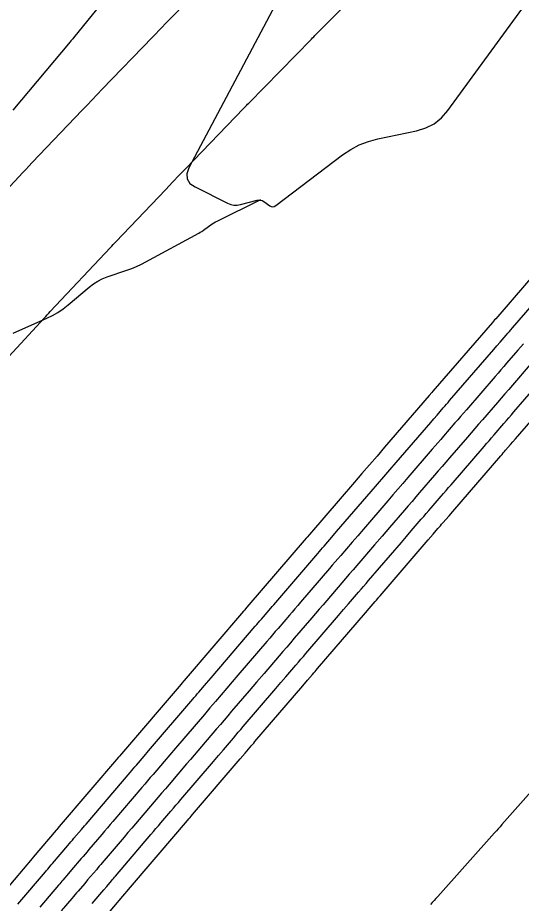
# Model space of a CAD drawing. Extents: x 1005228 to 1008882, y 1883389 to 1885754.
# Drawn here: x 1008183.57 to 1008209.77, y 1884601.98 to 1884648.04 of the extents above; entities that cross this region are included whole.
import ezdxf

# ---------------------------------------------------------------- set-up
doc = ezdxf.new("R2010")
doc.units = 0
for name, color, linetype in [('ATDIMS', 7, 'Continuous'), ('C-ANNO-NOTE', 7, 'Continuous'), ('TSOBSTACLE', 7, 'Continuous')]:
    doc.layers.add(name, color=color, linetype=linetype)

msp = doc.modelspace()

# ---------------------------------------------------------------- linework, layer by layer
at = {"layer": 'ATDIMS'}
for points in [[(1008180.914, 1884636.872), (1008183.65, 1884639.784), (1008183.819, 1884639.965), (1008183.989, 1884640.145), (1008184.159, 1884640.324), (1008184.33, 1884640.504), (1008186.919, 1884643.223), (1008187.18, 1884643.497), (1008187.442, 1884643.77), (1008187.703, 1884644.043), (1008187.966, 1884644.316), (1008190.585, 1884647.031), (1008190.752, 1884647.203), (1008190.919, 1884647.375), (1008191.086, 1884647.547), (1008191.253, 1884647.718), (1008194.104, 1884650.635)], [(1008187.446, 1884601.973), (1008188.053, 1884602.685), (1008188.203, 1884602.862), (1008188.454, 1884603.156), (1008188.505, 1884603.215), (1008188.555, 1884603.274), (1008188.605, 1884603.332), (1008188.655, 1884603.391), (1008190.508, 1884605.561), (1008190.637, 1884605.713), (1008190.767, 1884605.864), (1008190.896, 1884606.016), (1008191.025, 1884606.167), (1008191.543, 1884606.773), (1008191.672, 1884606.925), (1008191.801, 1884607.076), (1008191.931, 1884607.228), (1008192.06, 1884607.379), (1008193.755, 1884609.36), (1008194.014, 1884609.663), (1008194.274, 1884609.966), (1008194.793, 1884610.572), (1008194.922, 1884610.724), (1008195.052, 1884610.875), (1008195.182, 1884611.027), (1008195.312, 1884611.178), (1008197.007, 1884613.155), (1008197.267, 1884613.458), (1008197.527, 1884613.761), (1008198.047, 1884614.368), (1008198.177, 1884614.519), (1008198.307, 1884614.671), (1008198.437, 1884614.822), (1008198.567, 1884614.974), (1008200.266, 1884616.951), (1008200.526, 1884617.253), (1008200.786, 1884617.556), (1008201.306, 1884618.161), (1008201.436, 1884618.312), (1008201.566, 1884618.463), (1008201.696, 1884618.614), (1008201.826, 1884618.765), (1008203.535, 1884620.75), (1008203.794, 1884621.05), (1008204.053, 1884621.351), (1008204.57, 1884621.951), (1008204.699, 1884622.101), (1008204.829, 1884622.251), (1008204.958, 1884622.401), (1008205.087, 1884622.551), (1008205.605, 1884623.151), (1008205.735, 1884623.301), (1008205.864, 1884623.451), (1008205.993, 1884623.601), (1008206.123, 1884623.751), (1008207.837, 1884625.737), (1008207.967, 1884625.887), (1008208.096, 1884626.036), (1008208.225, 1884626.186), (1008208.355, 1884626.336), (1008208.873, 1884626.934), (1008209.002, 1884627.084), (1008209.132, 1884627.234), (1008209.261, 1884627.383), (1008209.391, 1884627.533), (1008211.11, 1884629.52)]]:
    msp.add_lwpolyline(points, dxfattribs=at)
at = {"layer": 'C-ANNO-NOTE'}
msp.add_lwpolyline([(1008204.761, 1884663.378), (1008192.483, 1884640.232), (1008192.371, 1884639.921), (1008192.387, 1884639.651), (1008192.531, 1884639.423), (1008192.802, 1884639.235), (1008194.491, 1884638.393), (1008194.655, 1884638.328), (1008194.822, 1884638.294), (1008194.993, 1884638.292), (1008195.167, 1884638.321), (1008196.037, 1884638.542), (1008196.128, 1884638.556), (1008196.215, 1884638.55), (1008196.299, 1884638.525), (1008196.378, 1884638.48), (1008196.691, 1884638.26), (1008196.769, 1884638.219), (1008196.846, 1884638.207), (1008196.923, 1884638.222), (1008196.999, 1884638.266), (1008200.478, 1884640.906), (1008200.901, 1884641.191), (1008201.347, 1884641.426), (1008201.816, 1884641.608), (1008202.309, 1884641.74), (1008204.328, 1884642.161), (1008204.807, 1884642.306), (1008205.237, 1884642.528), (1008205.616, 1884642.828), (1008205.945, 1884643.205), (1008212.245, 1884651.845)], dxfattribs=at)
at = {"layer": 'TSOBSTACLE'}
for points in [[(1008189.538, 1884650.784), (1008186.48, 1884646.996), (1008186.435, 1884646.941), (1008186.391, 1884646.886), (1008186.346, 1884646.832), (1008186.3, 1884646.778), (1008183.328, 1884643.235)], [(1008181.87, 1884629.09), (1008184.962, 1884632.425), (1008185.038, 1884632.507), (1008185.114, 1884632.589), (1008185.19, 1884632.67), (1008185.267, 1884632.752), (1008188.398, 1884636.084), (1008188.469, 1884636.16), (1008188.541, 1884636.236), (1008188.613, 1884636.312), (1008188.685, 1884636.388), (1008191.274, 1884639.107), (1008191.634, 1884639.485), (1008191.994, 1884639.861), (1008192.355, 1884640.238), (1008192.717, 1884640.613), (1008195.34, 1884643.333), (1008195.405, 1884643.4), (1008195.47, 1884643.467), (1008195.536, 1884643.534), (1008195.601, 1884643.601), (1008198.856, 1884646.93), (1008198.914, 1884646.99), (1008198.973, 1884647.05), (1008199.032, 1884647.109), (1008199.09, 1884647.169), (1008201.847, 1884649.952)], [(1008183.336, 1884631.637), (1008185.085, 1884632.407), (1008185.381, 1884632.55), (1008185.665, 1884632.713), (1008185.936, 1884632.897), (1008186.195, 1884633.1), (1008187.295, 1884634.03), (1008187.509, 1884634.195), (1008187.736, 1884634.337), (1008187.974, 1884634.458), (1008188.225, 1884634.556), (1008189.255, 1884634.904), (1008189.51, 1884634.997), (1008189.761, 1884635.1), (1008190.006, 1884635.214), (1008190.248, 1884635.338), (1008192.989, 1884636.83), (1008193.072, 1884636.877), (1008193.154, 1884636.927), (1008193.234, 1884636.981), (1008193.312, 1884637.037), (1008193.62, 1884637.266), (1008193.698, 1884637.322), (1008193.779, 1884637.373), (1008193.861, 1884637.421), (1008193.946, 1884637.466), (1008196.222, 1884638.589)], [(1008211.542, 1884635.959), (1008208.444, 1884632.386), (1008208.386, 1884632.319), (1008208.269, 1884632.185), (1008205.175, 1884628.609), (1008205.127, 1884628.553), (1008204.982, 1884628.386), (1008202.66, 1884625.696), (1008202.267, 1884625.242), (1008201.875, 1884624.787), (1008201.483, 1884624.332), (1008201.091, 1884623.878), (1008198.755, 1884621.164), (1008198.628, 1884621.017), (1008198.58, 1884620.962), (1008195.499, 1884617.375), (1008195.368, 1884617.223), (1008195.325, 1884617.173), (1008192.227, 1884613.56), (1008192.113, 1884613.428), (1008192.07, 1884613.378), (1008188.975, 1884609.76), (1008188.862, 1884609.628), (1008188.82, 1884609.579), (1008185.737, 1884605.967), (1008185.616, 1884605.825), (1008185.575, 1884605.777), (1008184.379, 1884604.373), (1008184.327, 1884604.313), (1008182.431, 1884602.086)], [(1008183.58, 1884601.934), (1008185.014, 1884603.618), (1008185.075, 1884603.691), (1008185.137, 1884603.763), (1008185.322, 1884603.981), (1008185.384, 1884604.053), (1008186.182, 1884604.989), (1008186.261, 1884605.082), (1008186.34, 1884605.175), (1008186.419, 1884605.268), (1008186.499, 1884605.361), (1008186.895, 1884605.825), (1008187.054, 1884606.011), (1008187.133, 1884606.103), (1008189.427, 1884608.791), (1008189.507, 1884608.885), (1008189.587, 1884608.978), (1008189.666, 1884609.071), (1008189.746, 1884609.164), (1008190.145, 1884609.63), (1008190.384, 1884609.91), (1008192.678, 1884612.591), (1008192.757, 1884612.684), (1008192.837, 1884612.777), (1008192.917, 1884612.87), (1008192.997, 1884612.963), (1008193.396, 1884613.429), (1008193.636, 1884613.708), (1008195.932, 1884616.386), (1008196.012, 1884616.479), (1008196.092, 1884616.573), (1008196.172, 1884616.666), (1008196.252, 1884616.759), (1008196.653, 1884617.226), (1008196.814, 1884617.413), (1008196.894, 1884617.506), (1008199.188, 1884620.175), (1008199.269, 1884620.27), (1008199.351, 1884620.365), (1008199.432, 1884620.46), (1008199.513, 1884620.554), (1008200.003, 1884621.122), (1008200.166, 1884621.311), (1008201.961, 1884623.396), (1008202.287, 1884623.775), (1008202.614, 1884624.153), (1008202.94, 1884624.532), (1008203.267, 1884624.91), (1008205.063, 1884626.991), (1008205.227, 1884627.18), (1008205.39, 1884627.37), (1008205.717, 1884627.749), (1008205.799, 1884627.843), (1008205.881, 1884627.938), (1008205.963, 1884628.033), (1008206.045, 1884628.127), (1008208.345, 1884630.786), (1008208.507, 1884630.972), (1008208.668, 1884631.159), (1008208.991, 1884631.532), (1008209.072, 1884631.626), (1008209.153, 1884631.719), (1008209.234, 1884631.812), (1008209.315, 1884631.906), (1008211.615, 1884634.558)], [(1008209.891, 1884631.085), (1008209.744, 1884630.915), (1008209.597, 1884630.745), (1008209.009, 1884630.066), (1008208.862, 1884629.896), (1008208.715, 1884629.726), (1008208.568, 1884629.556), (1008208.421, 1884629.386), (1008206.915, 1884627.646), (1008206.767, 1884627.475), (1008206.619, 1884627.304), (1008206.472, 1884627.133), (1008206.324, 1884626.962), (1008205.734, 1884626.279), (1008205.587, 1884626.108), (1008205.439, 1884625.937), (1008205.291, 1884625.766), (1008205.144, 1884625.595), (1008203.874, 1884624.124), (1008203.613, 1884623.822), (1008203.352, 1884623.519), (1008203.091, 1884623.217), (1008202.831, 1884622.915), (1008201.561, 1884621.44), (1008201.266, 1884621.098), (1008200.972, 1884620.756), (1008200.383, 1884620.073), (1008200.236, 1884619.902), (1008200.089, 1884619.731), (1008199.942, 1884619.56), (1008199.795, 1884619.389), (1008198.29, 1884617.637), (1008198.144, 1884617.467), (1008197.998, 1884617.298), (1008197.852, 1884617.128), (1008197.706, 1884616.958), (1008197.122, 1884616.278), (1008196.976, 1884616.109), (1008196.83, 1884615.939), (1008196.684, 1884615.769), (1008196.539, 1884615.599), (1008195.031, 1884613.84), (1008194.74, 1884613.501), (1008194.449, 1884613.161), (1008193.866, 1884612.483), (1008193.721, 1884612.313), (1008193.575, 1884612.143), (1008193.43, 1884611.973), (1008193.285, 1884611.803), (1008191.779, 1884610.043), (1008191.488, 1884609.703), (1008191.197, 1884609.363), (1008190.615, 1884608.684), (1008190.47, 1884608.514), (1008190.325, 1884608.344), (1008190.18, 1884608.174), (1008190.034, 1884608.004), (1008188.528, 1884606.24), (1008188.383, 1884606.07), (1008188.238, 1884605.9), (1008188.093, 1884605.73), (1008187.948, 1884605.56), (1008187.282, 1884604.779), (1008187.18, 1884604.66), (1008187.078, 1884604.541), (1008186.977, 1884604.422), (1008186.875, 1884604.303), (1008186.379, 1884603.721), (1008186.209, 1884603.522), (1008185.927, 1884603.19), (1008185.87, 1884603.124), (1008185.813, 1884603.057), (1008185.757, 1884602.991), (1008185.7, 1884602.924), (1008184.72, 1884601.773)], [(1008210.239, 1884630.001), (1008209.315, 1884628.932), (1008209.119, 1884628.706), (1008208.924, 1884628.48), (1008208.728, 1884628.254), (1008208.532, 1884628.027), (1008207.749, 1884627.123), (1008207.553, 1884626.896), (1008207.358, 1884626.67), (1008207.162, 1884626.444), (1008206.967, 1884626.217), (1008206.042, 1884625.146), (1008205.847, 1884624.92), (1008205.651, 1884624.694), (1008205.456, 1884624.468), (1008205.261, 1884624.242), (1008204.48, 1884623.338), (1008204.285, 1884623.112), (1008204.09, 1884622.885), (1008203.895, 1884622.659), (1008203.7, 1884622.433), (1008202.92, 1884621.527), (1008202.53, 1884621.074), (1008202.14, 1884620.621), (1008201.219, 1884619.552), (1008201.023, 1884619.324), (1008200.827, 1884619.097), (1008200.632, 1884618.869), (1008200.436, 1884618.642), (1008199.653, 1884617.731), (1008199.458, 1884617.503), (1008199.262, 1884617.275), (1008199.066, 1884617.048), (1008198.871, 1884616.82), (1008197.96, 1884615.761), (1008197.764, 1884615.533), (1008197.569, 1884615.305), (1008197.373, 1884615.077), (1008197.177, 1884614.849), (1008196.395, 1884613.936), (1008196.003, 1884613.48), (1008195.612, 1884613.023), (1008194.705, 1884611.965), (1008194.509, 1884611.737), (1008194.314, 1884611.509), (1008194.118, 1884611.281), (1008193.923, 1884611.053), (1008193.142, 1884610.14), (1008192.946, 1884609.911), (1008192.751, 1884609.683), (1008192.556, 1884609.455), (1008192.36, 1884609.226), (1008191.454, 1884608.167), (1008191.258, 1884607.938), (1008191.063, 1884607.71), (1008190.868, 1884607.482), (1008190.673, 1884607.253), (1008189.893, 1884606.339), (1008189.698, 1884606.111), (1008189.503, 1884605.882), (1008189.307, 1884605.654), (1008189.112, 1884605.425), (1008187.968, 1884604.085), (1008187.892, 1884603.996), (1008187.817, 1884603.907), (1008187.741, 1884603.818), (1008187.665, 1884603.729), (1008187.361, 1884603.373), (1008187.21, 1884603.195), (1008187.058, 1884603.017), (1008186.716, 1884602.616), (1008186.634, 1884602.52), (1008186.552, 1884602.423), (1008186.469, 1884602.327), (1008186.387, 1884602.23), (1008185.84, 1884601.588)], [(1008188.104, 1884601.245), (1008189.048, 1884602.353), (1008189.146, 1884602.467), (1008189.268, 1884602.611), (1008189.342, 1884602.697), (1008191.904, 1884605.697), (1008192.094, 1884605.921), (1008192.412, 1884606.293), (1008192.476, 1884606.368), (1008192.54, 1884606.442), (1008192.603, 1884606.517), (1008192.667, 1884606.591), (1008195.15, 1884609.493), (1008195.406, 1884609.792), (1008195.662, 1884610.092), (1008195.726, 1884610.167), (1008195.79, 1884610.241), (1008195.854, 1884610.316), (1008195.918, 1884610.391), (1008198.402, 1884613.287), (1008198.659, 1884613.587), (1008198.916, 1884613.887), (1008198.981, 1884613.962), (1008199.045, 1884614.037), (1008199.109, 1884614.112), (1008199.174, 1884614.187), (1008201.662, 1884617.082), (1008201.855, 1884617.306), (1008202.176, 1884617.68), (1008202.24, 1884617.754), (1008202.304, 1884617.829), (1008202.368, 1884617.904), (1008202.432, 1884617.978), (1008204.931, 1884620.879), (1008205.185, 1884621.174), (1008205.44, 1884621.47), (1008205.503, 1884621.544), (1008205.567, 1884621.618), (1008205.631, 1884621.691), (1008205.694, 1884621.765), (1008206.013, 1884622.134), (1008206.204, 1884622.355), (1008208.708, 1884625.256), (1008208.771, 1884625.329), (1008208.834, 1884625.402), (1008208.897, 1884625.476), (1008208.961, 1884625.549), (1008209.214, 1884625.841), (1008209.34, 1884625.987), (1008209.467, 1884626.134), (1008211.981, 1884629.04)], [(1008211.69, 1884609.38), (1008208.767, 1884606.073), (1008208.671, 1884605.964), (1008208.574, 1884605.855), (1008208.477, 1884605.747), (1008208.38, 1884605.638), (1008205.428, 1884602.342), (1008205.333, 1884602.236), (1008205.237, 1884602.13), (1008205.142, 1884602.024), (1008205.046, 1884601.919)]]:
    msp.add_lwpolyline(points, dxfattribs=at)

doc.saveas('drawing.dxf')
